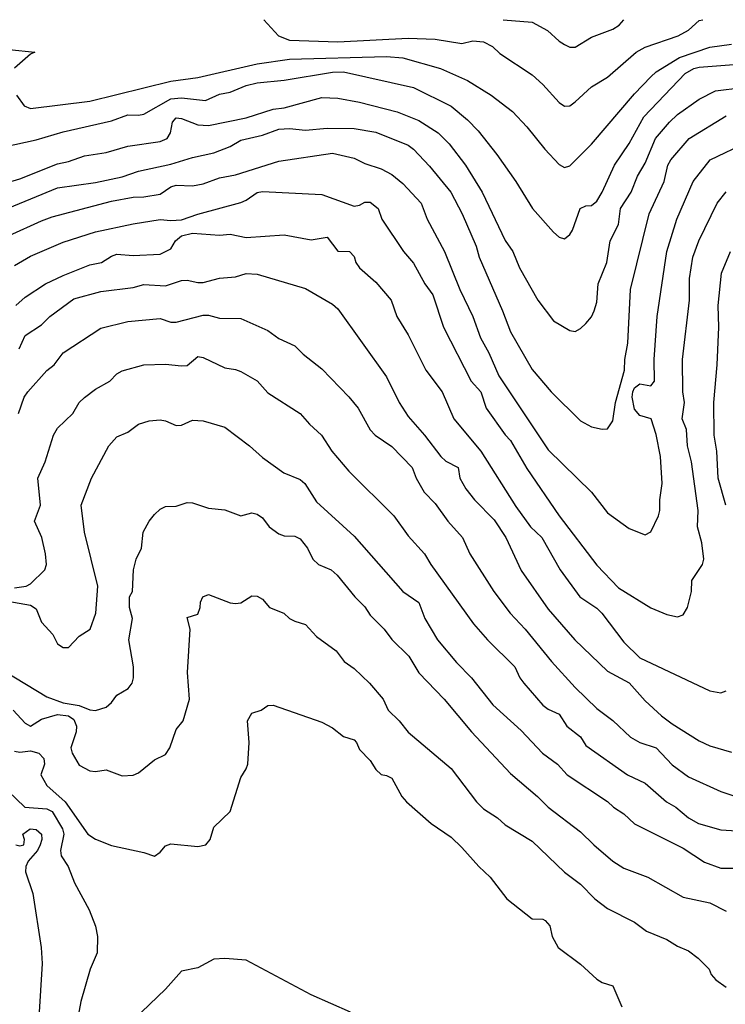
# Model space of a CAD drawing. Header units: metres. Extents: x -46681 to -43747, y -240911 to -237677.
# Tile 794 of 1056: x -45362 to -45297, y -237768 to -237677. Entities that reach past the tile are written whole.
import ezdxf

# ---------------------------------------------------------------- set-up
doc = ezdxf.new("R2010")
doc.units = ezdxf.units.M
doc.layers.add('CONTOUR_INDEX', color=1, linetype='Continuous')
doc.layers.add('CONTOUR_INTER', color=3, linetype='Continuous')

msp = doc.modelspace()

# ---------------------------------------------------------------- linework, layer by layer
at = {"layer": 'CONTOUR_INDEX'}
for points, elevation in [([(-45363.095, -237679.272), (-45360.697, -237679.52), (-45361.095, -237679.716), (-45362.595, -237681.014)], 70), ([(-45362.394, -237683.52), (-45361.71, -237684.52), (-45361.095, -237684.754), (-45355.595, -237684.06), (-45348.095, -237682.204), (-45345.595, -237681.886), (-45340.095, -237680.607), (-45337.095, -237680.192), (-45328.095, -237679.922), (-45326.595, -237680.05), (-45323.095, -237681.031), (-45320.595, -237682.17), (-45318.4, -237683.52), (-45316.42, -237685.02), (-45315.095, -237686.442), (-45313.419, -237688.52), (-45312.095, -237689.936), (-45311.595, -237690.209), (-45311.095, -237690.057), (-45309.095, -237688.067), (-45305.095, -237683.379), (-45303.595, -237681.821), (-45303.095, -237681.367), (-45300.928, -237680.02), (-45298.095, -237679.059), (-45296.095, -237678.79)], 70), ([(-45362.595, -237699.318), (-45361.095, -237698.455), (-45358.095, -237697.134), (-45355.095, -237696.186), (-45351.595, -237695.439), (-45349.095, -237695.041), (-45348.095, -237695.146), (-45347.095, -237695.058), (-45345.595, -237694.538), (-45341.595, -237693.458), (-45341.095, -237693.252), (-45340.095, -237692.528), (-45339.595, -237692.439), (-45334.095, -237692.73), (-45331.095, -237693.807), (-45330.595, -237693.719), (-45330.095, -237693.429), (-45329.595, -237693.448), (-45328.872, -237694.02), (-45328.528, -237695.02), (-45326.506, -237698.02), (-45325.595, -237699.099), (-45324.544, -237701.02), (-45323.791, -237702.02), (-45322.821, -237705.02), (-45320.235, -237710.02), (-45319.341, -237711.02), (-45318.865, -237712.52), (-45317.095, -237714.991), (-45316.589, -237715.52), (-45315.095, -237718.114), (-45312.095, -237722.509), (-45308.595, -237727.08), (-45306.595, -237729.191), (-45303.595, -237731.047), (-45302.095, -237731.663), (-45301.095, -237731.867), (-45300.595, -237731.677), (-45300.169, -237731.02), (-45299.797, -237729.52), (-45299.766, -237728.52), (-45298.776, -237727.02), (-45298.672, -237726.52), (-45298.856, -237725.02), (-45299.261, -237723.52), (-45299.196, -237722.02), (-45299.803, -237717.52), (-45300.168, -237716.02), (-45300.27, -237714.52), (-45300.672, -237713.52), (-45300.472, -237712.02), (-45300.606, -237711.02), (-45300.644, -237708.02), (-45300.003, -237702.52), (-45300.007, -237700.52), (-45299.676, -237698.52), (-45299.145, -237697.02), (-45297.433, -237693.52), (-45296.595, -237692.485)], 75), ([(-45364.095, -237730.255), (-45361.095, -237730.794), (-45360.595, -237731.131), (-45360.095, -237732.381), (-45359.042, -237733.52), (-45358.595, -237734.387), (-45358.095, -237734.724), (-45357.595, -237734.724), (-45356.595, -237733.666), (-45355.584, -237733.02), (-45355.06, -237731.52), (-45354.88, -237729.02), (-45356.096, -237724.02), (-45356.425, -237721.52), (-45355.464, -237719.02), (-45353.845, -237716.02), (-45353.095, -237715.177), (-45352.095, -237714.757), (-45351.103, -237714.02), (-45350.095, -237713.703), (-45349.095, -237713.621), (-45348.595, -237713.704), (-45347.595, -237714.134), (-45347.095, -237714.106), (-45346.095, -237713.655), (-45345.095, -237713.708), (-45343.095, -237714.306), (-45340.807, -237716.02), (-45339.595, -237717.108), (-45337.615, -237718.52), (-45336.095, -237719.142), (-45335.68, -237719.52), (-45334.595, -237721.208), (-45331.095, -237724.405), (-45326.595, -237729.52), (-45325.095, -237730.533), (-45324.55, -237732.02), (-45323.365, -237734.02), (-45321.595, -237736.106), (-45320.208, -237737.52), (-45318.245, -237740.02), (-45315.595, -237742.398), (-45313.641, -237744.52), (-45312.249, -237745.52), (-45311.351, -237746.52), (-45307.595, -237749.005), (-45307.055, -237749.52), (-45306.095, -237750.142), (-45305.095, -237751.076), (-45300.595, -237753.307), (-45298.595, -237754.606), (-45297.095, -237755.167), (-45295.595, -237755.181)], 80), ([(-45362.464, -237753.02), (-45362.095, -237753.106), (-45361.741, -237753.02), (-45361.671, -237752.52), (-45361.832, -237752.02), (-45361.127, -237751.52), (-45360.595, -237751.596), (-45360.099, -237752.02), (-45360.061, -237752.52), (-45360.204, -237753.02), (-45360.47, -237753.52), (-45361.339, -237754.52), (-45361.541, -237755.02), (-45361.574, -237755.52), (-45360.904, -237757.52), (-45360.135, -237762.52), (-45360.032, -237764.02), (-45360.328, -237769.02)], 85)]:
    msp.add_lwpolyline(points, dxfattribs=dict(at, elevation=elevation))
at = {"layer": 'CONTOUR_INTER'}
for points, elevation in [([(-45339.459, -237676.52), (-45338.099, -237678.02), (-45337.095, -237678.43), (-45332.595, -237678.558), (-45326.095, -237678.246), (-45323.595, -237678.337), (-45321.095, -237678.736), (-45320.095, -237678.487), (-45319.095, -237678.56), (-45318.262, -237679.02), (-45317.595, -237679.661), (-45314.595, -237681.616), (-45313.595, -237682.512), (-45312.095, -237684.183), (-45311.595, -237684.548), (-45311.095, -237684.51), (-45310.595, -237684.138), (-45309.095, -237682.745), (-45307.595, -237681.85), (-45304.936, -237679.52), (-45304.095, -237679.058), (-45301.033, -237678.02), (-45300.095, -237677.504), (-45299.095, -237676.592), (-45298.753, -237676.52)], 69), ([(-45317.268, -237676.52), (-45314.595, -237676.758), (-45313.168, -237677.52), (-45312.095, -237678.52), (-45311.595, -237678.815), (-45311.095, -237679.059), (-45310.595, -237679.065), (-45309.095, -237678.131), (-45307.095, -237677.386), (-45306.518, -237677.02), (-45306.077, -237676.52)], 68), ([(-45364.587, -237688.52), (-45360.595, -237687.671), (-45358.095, -237686.919), (-45353.595, -237685.901), (-45352.095, -237685.326), (-45351.095, -237685.368), (-45350.595, -237685.266), (-45348.095, -237683.864), (-45347.095, -237683.774), (-45344.89, -237684.02), (-45343.595, -237683.429), (-45342.595, -237683.234), (-45341.095, -237682.624), (-45340.095, -237682.365), (-45337.595, -237682.123), (-45333.095, -237681.374), (-45332.095, -237681.344), (-45325.595, -237682.797), (-45322.095, -237684.542), (-45320.595, -237685.797), (-45319.595, -237686.818), (-45317.864, -237689.02), (-45316.112, -237691.52), (-45314.551, -237694.02), (-45312.595, -237696.211), (-45312.095, -237696.665), (-45311.595, -237696.833), (-45311.095, -237696.428), (-45310.86, -237696.02), (-45310.128, -237694.02), (-45309.595, -237693.784), (-45309.095, -237693.748), (-45308.595, -237693.339), (-45308.095, -237692.518), (-45306.952, -237690.02), (-45305.595, -237687.982), (-45304.226, -237685.52), (-45300.394, -237681.52), (-45299.595, -237681.038), (-45299.095, -237680.925), (-45295.095, -237680.622)], 71), ([(-45364.095, -237691.854), (-45362.095, -237691.283), (-45358.595, -237689.893), (-45357.595, -237689.679), (-45356.095, -237689.131), (-45354.095, -237688.822), (-45352.095, -237688.258), (-45349.095, -237687.823), (-45348.423, -237687.52), (-45348.133, -237687.02), (-45347.946, -237686.02), (-45347.595, -237685.632), (-45347.095, -237685.671), (-45345.595, -237686.252), (-45344.595, -237686.332), (-45341.095, -237685.618), (-45338.595, -237684.82), (-45337.595, -237684.675), (-45334.095, -237683.739), (-45332.595, -237683.798), (-45330.595, -237684.159), (-45327.095, -237685.05), (-45325.095, -237685.863), (-45323.292, -237687.02), (-45322.274, -237688.02), (-45320.758, -237690.02), (-45319.221, -237692.52), (-45317.095, -237696.992), (-45316.382, -237698.02), (-45315.751, -237699.52), (-45314.075, -237702.52), (-45312.595, -237704.427), (-45311.095, -237705.328), (-45310.595, -237705.436), (-45310.095, -237705.158), (-45309.595, -237704.673), (-45309.095, -237704.077), (-45308.821, -237703.52), (-45308.595, -237702.718), (-45308.48, -237701.02), (-45307.666, -237699.02), (-45307.368, -237697.02), (-45306.584, -237695.52), (-45306.381, -237694.02), (-45305.417, -237692.52), (-45304.832, -237691.02), (-45304.095, -237689.827), (-45303.139, -237687.52), (-45301.86, -237686.02), (-45301.095, -237685.317), (-45299.095, -237683.884), (-45297.595, -237683.129), (-45295.095, -237682.807)], 72), ([(-45364.095, -237694.373), (-45358.595, -237692.113), (-45355.095, -237691.626), (-45352.595, -237691.072), (-45351.095, -237690.546), (-45348.095, -237689.926), (-45346.095, -237689.283), (-45344.095, -237688.865), (-45342.595, -237688.276), (-45341.595, -237687.684), (-45339.595, -237687.239), (-45338.095, -237686.682), (-45337.095, -237686.609), (-45335.595, -237686.769), (-45333.595, -237686.583), (-45331.095, -237686.617), (-45329.095, -237686.935), (-45326.095, -237688.138), (-45325.595, -237688.507), (-45324.095, -237690.099), (-45322.126, -237692.52), (-45321.084, -237694.52), (-45319.792, -237697.52), (-45319.503, -237698.52), (-45317.323, -237703.52), (-45316.595, -237705.469), (-45314.595, -237708.95), (-45312.816, -237711.02), (-45310.095, -237713.709), (-45309.095, -237714.257), (-45308.095, -237714.472), (-45307.595, -237714.441), (-45307.095, -237713.702), (-45306.863, -237712.02), (-45306.018, -237709.02), (-45305.993, -237708.02), (-45305.718, -237706.52), (-45305.479, -237701.52), (-45303.741, -237694.52), (-45302.35, -237691.52), (-45302.007, -237690.02), (-45301.735, -237689.52), (-45300.013, -237687.52), (-45296.595, -237685.445)], 73), ([(-45363.095, -237696.523), (-45360.095, -237695.164), (-45359.095, -237694.802), (-45353.595, -237693.354), (-45351.595, -237692.969), (-45350.595, -237692.939), (-45349.095, -237692.684), (-45348.095, -237692.003), (-45347.595, -237691.871), (-45346.095, -237691.932), (-45345.095, -237691.74), (-45343.595, -237691.176), (-45342.095, -237690.904), (-45338.095, -237689.629), (-45333.095, -237688.892), (-45331.095, -237689.359), (-45330.095, -237689.853), (-45328.595, -237690.344), (-45327.595, -237690.869), (-45326.595, -237691.704), (-45324.887, -237693.52), (-45324.31, -237695.02), (-45322.713, -237698.02), (-45321.281, -237701.52), (-45320.094, -237704.02), (-45319.374, -237706.02), (-45318.595, -237707.395), (-45317.664, -237709.52), (-45313.095, -237716.4), (-45309.095, -237720.316), (-45307.595, -237722.247), (-45305.595, -237723.693), (-45304.095, -237724.276), (-45303.595, -237723.979), (-45302.863, -237722.52), (-45302.744, -237722.02), (-45302.736, -237721.02), (-45302.519, -237719.52), (-45302.689, -237717.02), (-45303.095, -237714.965), (-45303.54, -237713.52), (-45304.595, -237713.201), (-45305.095, -237712.621), (-45305.308, -237711.52), (-45305.262, -237711.02), (-45305.095, -237710.648), (-45304.595, -237710.275), (-45303.595, -237710.475), (-45303.251, -237710.02), (-45303.258, -237708.02), (-45302.992, -237704.02), (-45302.106, -237698.02), (-45301.185, -237695.02), (-45299.666, -237691.52), (-45298.072, -237689.52), (-45294.595, -237687.857)], 74), ([(-45362.455, -237703.02), (-45361.595, -237702.249), (-45359.728, -237701.02), (-45358.095, -237700.222), (-45355.595, -237699.238), (-45354.538, -237699.02), (-45353.595, -237698.433), (-45353.095, -237698.261), (-45351.595, -237698.379), (-45349.095, -237698.255), (-45348.095, -237697.754), (-45347.648, -237697.02), (-45347.095, -237696.554), (-45346.095, -237696.305), (-45343.595, -237696.496), (-45342.595, -237696.403), (-45341.095, -237696.698), (-45337.595, -237696.466), (-45335.095, -237696.941), (-45333.595, -237696.669), (-45332.595, -237697.969), (-45331.519, -237698.02), (-45331.095, -237698.479), (-45330.941, -237699.02), (-45330.592, -237699.52), (-45329.095, -237700.836), (-45327.667, -237702.52), (-45327.15, -237704.02), (-45326.095, -237705.737), (-45324.447, -237709.02), (-45322.945, -237711.02), (-45321.843, -237713.52), (-45319.346, -237716.52), (-45316.095, -237721.642), (-45314.732, -237723.52), (-45313.689, -237724.52), (-45312.003, -237727.52), (-45310.163, -237730.02), (-45308.595, -237731.076), (-45308.139, -237731.52), (-45306.095, -237734.221), (-45304.595, -237735.67), (-45298.095, -237738.741), (-45297.095, -237738.921), (-45296.595, -237738.748)], 76), ([(-45296.633, -237721.52), (-45297.335, -237719.02), (-45297.465, -237716.52), (-45297.697, -237715.02), (-45297.745, -237712.02), (-45297.438, -237708.52), (-45297.287, -237705.02), (-45297.327, -237703.02), (-45297.017, -237700.02), (-45296.197, -237698.02)], 76), ([(-45362.17, -237707.02), (-45361.595, -237705.808), (-45360.095, -237704.812), (-45359.303, -237704.02), (-45357.095, -237702.401), (-45354.595, -237701.721), (-45351.595, -237701.343), (-45350.595, -237701.074), (-45348.595, -237701.188), (-45347.095, -237700.69), (-45346.595, -237700.665), (-45345.595, -237700.895), (-45345.095, -237700.884), (-45343.595, -237700.492), (-45342.095, -237700.347), (-45341.095, -237700.042), (-45340.095, -237700.11), (-45335.595, -237701.445), (-45333.095, -237702.886), (-45332.595, -237703.312), (-45328.095, -237709.638), (-45326.914, -237712.02), (-45326.095, -237713.289), (-45324.56, -237715.02), (-45323.069, -237717.02), (-45322.595, -237717.457), (-45321.443, -237718.02), (-45321.281, -237719.02), (-45320.735, -237720.02), (-45319.931, -237721.02), (-45318.095, -237722.871), (-45317.04, -237724.52), (-45315.595, -237727.576), (-45313.095, -237731.164), (-45310.623, -237734.02), (-45307.595, -237736.915), (-45305.595, -237737.986), (-45304.095, -237739.674), (-45302.595, -237741.047), (-45301.595, -237741.787), (-45299.095, -237743.371), (-45298.095, -237743.817), (-45296.095, -237744.415)], 77), ([(-45362.236, -237713.02), (-45361.682, -237711.52), (-45361.355, -237711.02), (-45359.595, -237709.052), (-45358.918, -237708.52), (-45358.095, -237707.394), (-45354.595, -237705.117), (-45352.095, -237704.512), (-45349.095, -237704.205), (-45348.095, -237704.557), (-45347.595, -237704.569), (-45345.095, -237703.911), (-45344.595, -237703.906), (-45343.595, -237704.188), (-45341.595, -237704.218), (-45339.095, -237705.321), (-45338.095, -237706.085), (-45336.595, -237706.747), (-45335.825, -237707.52), (-45334.095, -237708.883), (-45331.595, -237711.482), (-45330.719, -237712.52), (-45329.595, -237714.538), (-45329.144, -237715.02), (-45327.595, -237716.094), (-45325.709, -237718.02), (-45325.354, -237719.02), (-45324.595, -237720.33), (-45323.595, -237721.354), (-45322.403, -237723.02), (-45321.046, -237724.52), (-45320.377, -237726.02), (-45318.138, -237729.52), (-45316.64, -237731.52), (-45315.229, -237733.02), (-45312.804, -237736.02), (-45310.595, -237738.423), (-45308.595, -237740.37), (-45307.095, -237741.49), (-45305.456, -237743.02), (-45304.595, -237743.526), (-45303.083, -237744.02), (-45301.595, -237745.604), (-45300.095, -237746.695), (-45297.095, -237748.051), (-45295.595, -237748.565)], 78), ([(-45362.595, -237729.17), (-45361.521, -237729.02), (-45361.095, -237728.806), (-45359.776, -237727.52), (-45359.621, -237727.02), (-45359.708, -237726.02), (-45360.058, -237724.52), (-45360.747, -237723.02), (-45360.178, -237721.52), (-45360.422, -237719.02), (-45359.745, -237717.52), (-45358.982, -237715.02), (-45358.595, -237714.392), (-45357.181, -237713.02), (-45356.606, -237712.02), (-45356.095, -237711.548), (-45355.095, -237710.78), (-45353.758, -237710.02), (-45353.095, -237709.355), (-45352.595, -237709.074), (-45350.595, -237708.51), (-45348.595, -237708.443), (-45347.095, -237708.621), (-45346.595, -237708.566), (-45345.595, -237707.737), (-45345.095, -237707.838), (-45343.095, -237708.791), (-45342.095, -237708.936), (-45341.595, -237709.146), (-45340.095, -237709.983), (-45339.095, -237711.123), (-45336.092, -237713.02), (-45335.228, -237714.02), (-45334.137, -237715.02), (-45333.156, -237716.52), (-45331.595, -237718.371), (-45327.413, -237722.52), (-45326.095, -237724.379), (-45324.57, -237726.02), (-45323.97, -237727.02), (-45320.021, -237732.52), (-45318.732, -237734.02), (-45316.19, -237736.52), (-45315.733, -237737.52), (-45315.352, -237738.02), (-45313.595, -237740.057), (-45313.095, -237740.435), (-45312.095, -237740.888), (-45311.368, -237742.02), (-45310.095, -237743.011), (-45309.595, -237743.799), (-45305.746, -237746.52), (-45304.095, -237747.296), (-45302.141, -237749.02), (-45301.266, -237749.52), (-45300.095, -237750.493), (-45299.158, -237751.02), (-45297.095, -237751.612), (-45295.595, -237751.72)], 79), ([(-45365.595, -237735.68), (-45359.595, -237739.301), (-45358.095, -237739.843), (-45356.595, -237740.091), (-45355.595, -237740.501), (-45355.095, -237740.551), (-45354.095, -237740.241), (-45353.595, -237739.814), (-45353.095, -237739.148), (-45352.054, -237738.52), (-45351.682, -237738.02), (-45351.554, -237737.52), (-45351.562, -237736.52), (-45351.99, -237734.02), (-45351.66, -237732.02), (-45351.943, -237731.02), (-45351.928, -237730.02), (-45351.665, -237729.52), (-45351.544, -237727.52), (-45351.295, -237726.52), (-45350.828, -237725.52), (-45350.664, -237724.02), (-45350.119, -237723.02), (-45349.595, -237722.391), (-45349.095, -237721.895), (-45348.595, -237721.64), (-45347.595, -237721.607), (-45346.595, -237721.271), (-45346.095, -237721.292), (-45344.595, -237721.793), (-45343.095, -237721.967), (-45341.595, -237722.507), (-45340.595, -237722.24), (-45340.095, -237722.363), (-45339.595, -237722.697), (-45338.99, -237723.52), (-45338.095, -237724.186), (-45337.595, -237724.376), (-45336.595, -237724.387), (-45336.095, -237724.65), (-45335.416, -237725.52), (-45334.931, -237726.52), (-45334.398, -237727.02), (-45333.231, -237727.52), (-45332.657, -237728.02), (-45331.038, -237730.02), (-45330.095, -237730.961), (-45329.595, -237731.713), (-45328.299, -237733.02), (-45327.595, -237733.978), (-45326.017, -237735.52), (-45325.095, -237737.076), (-45322.732, -237739.52), (-45320.197, -237742.52), (-45316.595, -237746.397), (-45314.095, -237748.518), (-45313.102, -237749.52), (-45310.095, -237751.809), (-45308.879, -237753.02), (-45307.104, -237754.52), (-45306.095, -237755.161), (-45303.863, -237756.02), (-45300.595, -237757.859), (-45298.095, -237758.383), (-45296.595, -237759.169)], 81), ([(-45362.721, -237740.52), (-45361.595, -237741.744), (-45361.095, -237742.003), (-45360.095, -237741.352), (-45358.595, -237740.935), (-45357.595, -237741.06), (-45357.095, -237741.393), (-45356.834, -237742.02), (-45356.875, -237742.52), (-45357.366, -237744.02), (-45357.249, -237744.52), (-45356.595, -237745.613), (-45355.595, -237746.15), (-45355.095, -237746.223), (-45354.095, -237746.063), (-45352.595, -237746.611), (-45351.595, -237746.538), (-45351.095, -237746.343), (-45349.595, -237745.132), (-45348.595, -237744.636), (-45348.185, -237744.02), (-45347.595, -237742.33), (-45346.939, -237741.52), (-45346.356, -237739.52), (-45346.558, -237737.02), (-45346.303, -237733.02), (-45346.595, -237731.935), (-45345.595, -237731.626), (-45345.372, -237731.02), (-45345.357, -237730.52), (-45345.121, -237730.02), (-45344.595, -237729.798), (-45342.595, -237730.561), (-45342.095, -237730.646), (-45341.595, -237730.57), (-45340.595, -237729.925), (-45340.095, -237729.952), (-45339.595, -237730.251), (-45338.942, -237731.02), (-45337.623, -237731.52), (-45337.095, -237732.034), (-45336.595, -237732.286), (-45335.595, -237732.574), (-45334.595, -237733.698), (-45332.778, -237735.02), (-45332.008, -237736.02), (-45331.095, -237736.655), (-45329.68, -237738.02), (-45328.404, -237739.52), (-45327.93, -237740.52), (-45326.919, -237741.52), (-45326.095, -237742.576), (-45322.095, -237745.928), (-45319.762, -237749.02), (-45319.095, -237749.684), (-45317.798, -237750.52), (-45317.095, -237751.17), (-45314.595, -237752.669), (-45311.595, -237755.533), (-45310.095, -237756.669), (-45308.764, -237758.02), (-45307.595, -237758.905), (-45305.095, -237760.177), (-45303.969, -237761.02), (-45302.095, -237761.78), (-45301.095, -237762.408), (-45300.095, -237762.841), (-45299.184, -237763.52), (-45298.174, -237764.52), (-45297.995, -237765.02), (-45297.552, -237765.52), (-45296.595, -237766.214)], 82), ([(-45362.595, -237744.336), (-45362.095, -237744.416), (-45361.095, -237744.284), (-45360.339, -237744.52), (-45359.868, -237745.02), (-45359.824, -237745.52), (-45360.165, -237746.52), (-45359.607, -237747.52), (-45357.885, -237749.02), (-45355.791, -237752.02), (-45355.095, -237752.492), (-45353.595, -237753.084), (-45350.595, -237753.709), (-45349.595, -237754.06), (-45349.095, -237753.697), (-45348.595, -237753.09), (-45348.095, -237752.902), (-45345.595, -237753.17), (-45344.853, -237753.02), (-45344.46, -237752.52), (-45344.095, -237751.381), (-45342.595, -237749.93), (-45341.595, -237746.768), (-45341.095, -237745.978), (-45340.956, -237745.52), (-45340.839, -237743.52), (-45340.999, -237741.52), (-45340.595, -237740.805), (-45339.727, -237740.52), (-45339.095, -237740.081), (-45338.595, -237740.06), (-45334.095, -237741.65), (-45333.095, -237742.161), (-45332.095, -237742.954), (-45331.095, -237743.286), (-45330.869, -237743.52), (-45330.595, -237744.184), (-45329.595, -237745.193), (-45329.073, -237746.02), (-45328.595, -237746.492), (-45328.095, -237746.567), (-45327.595, -237746.842), (-45326.681, -237748.52), (-45326.25, -237749.02), (-45323.945, -237751.02), (-45322.095, -237752.307), (-45321.095, -237753.25), (-45319.534, -237755.02), (-45318.467, -237756.02), (-45316.923, -237758.02), (-45314.595, -237759.865), (-45313.595, -237759.907), (-45313.384, -237760.02), (-45312.96, -237760.52), (-45312.732, -237761.52), (-45312.163, -237762.52), (-45310.095, -237764.061), (-45308.595, -237765.459), (-45308.095, -237765.766), (-45307.095, -237766.09), (-45306.284, -237768.02)], 83), ([(-45364.788, -237746.52), (-45361.649, -237749.52), (-45359.595, -237749.679), (-45359.095, -237749.932), (-45358.153, -237751.52), (-45358.025, -237752.02), (-45358.338, -237753.52), (-45358.278, -237754.02), (-45357.618, -237755.02), (-45357.024, -237756.52), (-45355.675, -237759.02), (-45355.095, -237760.551), (-45354.881, -237761.52), (-45354.928, -237763.02), (-45355.567, -237764.52), (-45356.432, -237767.52), (-45356.9, -237770.02)], 84), ([(-45331.44, -237768.52), (-45335.095, -237766.9), (-45341.095, -237763.685), (-45343.095, -237763.53), (-45344.095, -237763.611), (-45345.595, -237764.397), (-45347.095, -237764.726), (-45348.595, -237766.375), (-45350.816, -237768.52)], 83)]:
    msp.add_lwpolyline(points, dxfattribs=dict(at, elevation=elevation))

doc.saveas('drawing.dxf')
